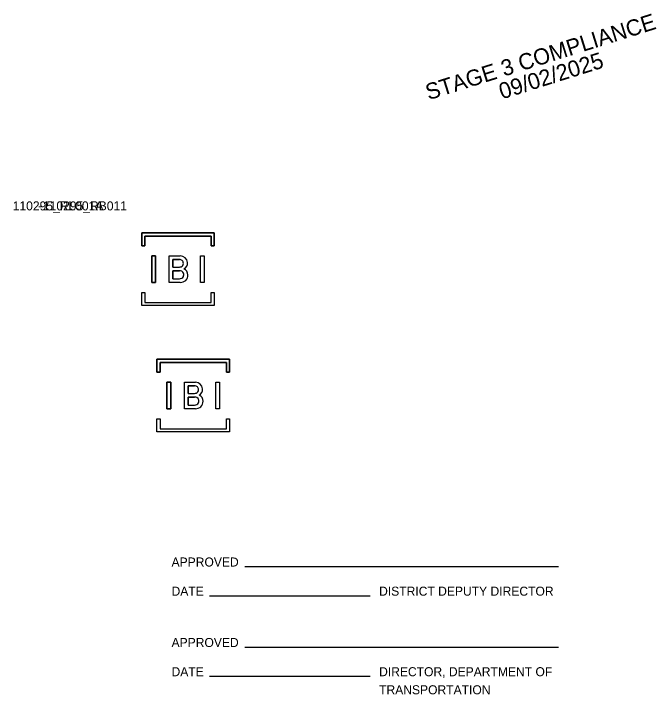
# Model space of a CAD drawing. Extents: x 0 to 45.4, y -2.2 to 22.
# Drawn here: x 35.42 to 45.38, y 0.72 to 11.27 of the extents above; entities that cross this region are included whole.
import ezdxf

# ---------------------------------------------------------------- set-up
doc = ezdxf.new("R2010")
doc.units = 0
for name, color, linetype in [('Default', 7, 'Continuous'), ('SH_Data', 7, 'Continuous'), ('SH_Text', 7, 'Continuous')]:
    doc.layers.add(name, color=color, linetype=linetype)

# ---------------------------------------------------------------- blocks, each defined once
blk = doc.blocks.new('IBI_LOGO')
at = {"layer": 'Default'}
for p, q in [((0, 3.602), (0, 4.389)), ((0, 4.389), (4.389, 4.389)), ((4.2, 4.2), (0.189, 4.2)), ((0.189, 4.2), (0.189, 3.602)), ((4.2, 3.602), (4.2, 4.2)), ((4.389, 4.389), (4.389, 3.602)), ((0.189, 3.602), (0, 3.602)), ((4.389, 3.602), (4.2, 3.602)), ((0.607, 2.993), (0.835, 2.993)), ((0.607, 1.397), (0.607, 2.993)), ((0.835, 2.993), (0.835, 1.397)), ((1.66, 1.397), (1.66, 2.993)), ((1.66, 2.993), (1.888, 2.993)), ((1.888, 2.993), (2.325, 2.993)), ((3.554, 1.397), (3.554, 2.993)), ((3.554, 2.993), (3.783, 2.993)), ((3.783, 2.993), (3.783, 1.397)), ((2.276, 2.773), (1.888, 2.773)), ((1.888, 2.773), (1.888, 2.321)), ((1.888, 2.321), (2.276, 2.321)), ((2.276, 2.102), (1.888, 2.102)), ((1.888, 2.102), (1.888, 1.617)), ((0.835, 1.397), (0.607, 1.397)), ((1.888, 1.397), (1.66, 1.397)), ((1.888, 1.617), (2.276, 1.617)), ((2.325, 1.397), (1.888, 1.397)), ((3.783, 1.397), (3.554, 1.397)), ((0, 0), (0, 0.787)), ((0, 0.787), (0.189, 0.787)), ((0.189, 0.787), (0.189, 0.189)), ((4.2, 0.189), (4.2, 0.787)), ((4.2, 0.787), (4.389, 0.787)), ((4.389, 0.787), (4.389, 0)), ((4.389, 0), (0, 0)), ((0.189, 0.189), (4.2, 0.189))]:
    blk.add_line(p, q, dxfattribs=at)
for points in [[(4.389, 3.602), (4.389, 4.389), (0, 4.389), (0, 3.602), (0.189, 3.602), (0.189, 4.2), (4.2, 4.2), (4.2, 3.602)], [(0.607, 1.397), (0.835, 1.397), (0.835, 2.993), (0.607, 2.993)], [(3.783, 1.397), (3.554, 1.397), (3.554, 2.993), (3.783, 2.993)], [(4.389, 0.787), (4.389, 0), (0, 0), (0, 0.787), (0.189, 0.787), (0.189, 0.189), (4.2, 0.189), (4.2, 0.787)]]:
    blk.add_lwpolyline(points, close=True, dxfattribs=at)
for points in [[(1.888, 1.397), (1.66, 1.397), (1.66, 2.993), (1.888, 2.993), (2.325, 2.993)], [(1.888, 2.321), (1.888, 2.773)], [(1.888, 2.773), (2.276, 2.773)], [(1.888, 2.321), (2.276, 2.321)], [(1.888, 1.617), (1.888, 2.102)], [(1.888, 2.102), (2.276, 2.102)], [(1.888, 1.617), (2.276, 1.617)], [(2.325, 1.397), (1.888, 1.397)]]:
    blk.add_lwpolyline(points, dxfattribs=at)
for centre, radius, start, end in [((2.341, 2.571), 0.422, 3.1314, 92.1692), ((2.341, 2.571), 0.422, 3.1314, 92.1692), ((2.297, 2.556), 0.219, 357.1719, 95.6359), ((2.297, 2.556), 0.219, 357.1719, 95.6359), ((2.311, 2.537), 0.205, 325.2996, 2.181), ((2.311, 2.537), 0.205, 325.2996, 2.181), ((2.401, 2.551), 0.364, 293.762, 6.8566), ((2.401, 2.551), 0.364, 293.762, 6.8566), ((2.265, 2.646), 0.325, 271.7874, 291.0001), ((2.265, 2.646), 0.325, 271.7874, 291.0001), ((2.289, 1.795), 0.307, 63.7533, 92.5035), ((2.289, 1.795), 0.307, 63.7533, 92.5035), ((2.299, 2.547), 0.22, 292.2191, 325.1373), ((2.299, 2.547), 0.22, 292.2191, 325.1373), ((2.337, 1.893), 0.197, 18.6617, 63.7533), ((2.337, 1.893), 0.197, 18.6617, 63.7533), ((2.404, 1.862), 0.384, 357.4772, 68.0858), ((2.404, 1.862), 0.384, 357.4772, 68.0858), ((2.285, 1.934), 0.317, 268.3771, 295.8054), ((2.285, 1.934), 0.317, 268.3771, 295.8054), ((2.36, 1.825), 0.429, 265.3045, 2.7067), ((2.36, 1.825), 0.429, 265.3045, 2.7067), ((2.338, 1.824), 0.195, 295.8054, 338.2727), ((2.338, 1.824), 0.195, 295.8054, 338.2727), ((2.243, 1.861), 0.297, 338.2727, 18.6617), ((2.243, 1.861), 0.297, 338.2727, 18.6617)]:
    blk.add_arc(centre, radius, start, end, dxfattribs=at)
blk = doc.blocks.new('IBI_LOGO_Large_2013')
at = {"layer": 'Default', "xscale": 1.971803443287, "yscale": 1.971803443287}
blk.add_blockref('IBI_LOGO', (0, 0), dxfattribs=at)

msp = doc.modelspace()

# ---------------------------------------------------------------- linework, layer by layer
at = {"layer": 'SH_Data'}
for p, q in [((39.004, 2.7), (43.869, 2.7)), ((38.459, 2.248), (40.945, 2.248)), ((39.004, 1.452), (43.869, 1.452)), ((38.459, 0.999), (40.945, 0.999))]:
    msp.add_line(p, q, dxfattribs=at)

# ---------------------------------------------------------------- block references
at = {"layer": 'SH_Text', "xscale": 0.12999044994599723, "yscale": 0.12999044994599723}
for p in [(37.407, 6.748), (37.642, 4.789)]:
    msp.add_blockref('IBI_LOGO_Large_2013', p, dxfattribs=at)

# ---------------------------------------------------------------- texts
at = {"layer": 'SH_Text'}
for s, p in [('STAGE 3 COMPLIANCE', (41.852, 9.929)), ('09/02/2025', (42.99, 9.942))]:
    msp.add_text(s, height=0.25, rotation=17.4131, dxfattribs=at).set_placement(p)
for s, p in [('110295_RL001A', (35.407, 8.222)), ('110295_RB011', (35.876, 8.222)), ('-', (35.802, 8.222)), ('APPROVED', (37.869, 2.7)), ('DATE', (37.869, 2.248)), ('DISTRICT DEPUTY DIRECTOR', (41.086, 2.248)), ('APPROVED', (37.869, 1.452)), ('DATE', (37.869, 0.999)), ('DIRECTOR, DEPARTMENT OF', (41.086, 0.999)), ('TRANSPORTATION', (41.086, 0.719))]:
    msp.add_text(s, height=0.14, dxfattribs=at).set_placement(p)

doc.saveas('drawing.dxf')
